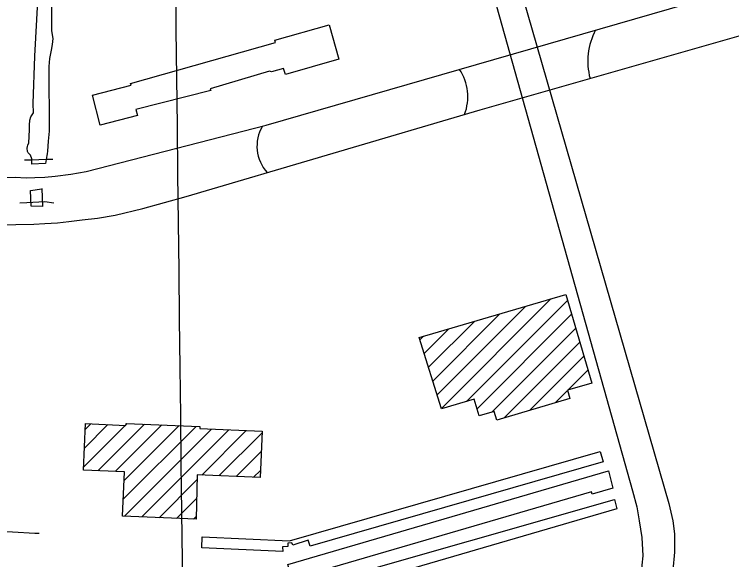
# Model space of a CAD drawing. Extents: x 3683402 to 3721514, y 487807 to 513565.
# Drawn here: x 3692493 to 3693900, y 503226 to 504296 of the extents above; entities that cross this region are included whole.
import ezdxf

# ---------------------------------------------------------------- set-up
doc = ezdxf.new("R2010")
doc.units = 0
for name, color, linetype in [('V-BLDG-OTLN', 7, 'Continuous'), ('V-GRID-MAJR', 7, 'Continuous'), ('V-ROAD-CNTR', 7, 'Continuous'), ('V-TOPO-SHOR', 7, 'Continuous'), ('V-UTIL-LINE', 7, 'Continuous')]:
    doc.layers.add(name, color=color, linetype=linetype)

msp = doc.modelspace()

# ---------------------------------------------------------------- linework, layer by layer
at = {"layer": 'V-BLDG-OTLN'}
for p, q in [((3693330.9, 503522.7), (3693545.7, 503737.5)), ((3693380.2, 503536.6), (3693578.3, 503734.7)), ((3693322.4, 503549.6), (3693495.7, 503722.9)), ((3693314, 503576.5), (3693445.7, 503708.2)), ((3693400.5, 503521.6), (3693586.3, 503707.4)), ((3693305.5, 503603.4), (3693395.7, 503693.5)), ((3693297, 503630.3), (3693345.6, 503678.9)), ((3693429.6, 503515.3), (3693594.3, 503680.1)), ((3693288.6, 503657.2), (3693295.6, 503664.2)), ((3693453.7, 503504.1), (3693602.3, 503652.7)), ((3693504, 503519), (3693610.3, 503625.4)), ((3693578.9, 503558.5), (3693618.4, 503598)), ((3693554.3, 503533.9), (3693578.3, 503558)), ((3692712.1, 503491.1), (3692714.4, 503493.3)), ((3692628.8, 503407.7), (3692710.6, 503489.5)), ((3692630.3, 503444.7), (3692676.7, 503491)), ((3692631.9, 503481.6), (3692642.8, 503492.5)), ((3692656.8, 503400.4), (3692748.3, 503491.9)), ((3692690.7, 503398.9), (3692782.2, 503490.4)), ((3692706.8, 503344.4), (3692850, 503487.5)), ((3692708.4, 503381.3), (3692816.1, 503489)), ((3692709.1, 503311.3), (3692879.9, 503482.1)), ((3692743, 503309.8), (3692913.8, 503480.7)), ((3692860.5, 503392), (3692947.7, 503479.2)), ((3692894.4, 503390.5), (3692978.9, 503475.1)), ((3692928.3, 503389.1), (3692977.4, 503438.1)), ((3692962.2, 503387.6), (3692975.8, 503401.2)), ((3692776.9, 503308.4), (3692851.7, 503383.2)), ((3692810.8, 503306.9), (3692850.8, 503347)), ((3692844.7, 503305.5), (3692849.9, 503310.7))]:
    msp.add_line(p, q, dxfattribs=at)
for points in [[(3693110.5, 504275), (3693129.7, 504207.9), (3693025, 504177.7), (3693020.9, 504189.5), (3692997.4, 504182.8), (3692993.7, 504184.5), (3692877.4, 504149.6), (3692878.2, 504146.4), (3692731.4, 504109.2), (3692734.5, 504097.2), (3692661.5, 504078.7), (3692646.5, 504137.6), (3692722, 504156.7), (3692721, 504160.2), (3693005.6, 504240.8), (3693004.3, 504245.3)], [(3693287.2, 503661.7), (3693575, 503746.1), (3693625.9, 503572.3), (3693578.2, 503558.4), (3693583, 503542.4), (3693439.3, 503499.8), (3693434.3, 503516.7), (3693404.6, 503507.9), (3693394.8, 503541), (3693331.1, 503522)], [(3692849.8, 503305.3), (3692705.4, 503311.4), (3692709.1, 503398.1), (3692628.5, 503401.6), (3692632.4, 503492.9), (3692712, 503489.5), (3692712.2, 503493.4), (3692857.2, 503487.2), (3692857, 503483.1), (3692979.1, 503477.8), (3692975.2, 503387.1), (3692851.9, 503392.3)], [(3693648.1, 503417.8), (3693073.3, 503252.7), (3693069.7, 503264.2), (3693039.1, 503254.4), (3693037.6, 503258.8), (3693029.3, 503258.1), (3693029.5, 503252), (3693019.3, 503251.5), (3693019.7, 503242), (3692860.5, 503249), (3692861.6, 503270.7), (3693032.8, 503263.2), (3693642.1, 503438.4)], [(3693658.8, 503400.4), (3693667.2, 503366.6), (3693626.3, 503354.6), (3693625, 503359), (3693037.8, 503187.5), (3693029.3, 503216.5)], [(3693674.7, 503326), (3693107.9, 503160.6), (3692984, 503145.2), (3692856.3, 503152.3), (3692857.4, 503174.7), (3692986.6, 503167.2), (3692986.3, 503158.6), (3693105.6, 503171.9), (3693102.4, 503181.9), (3693670.2, 503343.9)]]:
    msp.add_lwpolyline(points, close=True, dxfattribs=at)
at = {"layer": 'V-GRID-MAJR'}
msp.add_spline([(3692934.8, 493283.3), (3692866.1, 499341.9), (3692797.3, 505402.5), (3692796.2, 505494.7)], degree=3, dxfattribs=at)
at = {"layer": 'V-ROAD-CNTR'}
for points in [[(3693330.4, 505500.9), (3693309.1, 504976.4), (3693305.7, 504931.7), (3693306.4, 504883.3), (3693312.2, 504817.9), (3693314.6, 504778.6), (3693330.4, 504703.7), (3693341.6, 504659.9), (3693705.8, 503360.9), (3693714, 503329.8), (3693719, 503302.1), (3693723.9, 503269.7), (3693725.7, 503233.3), (3693723.7, 503215), (3693721.3, 503184.1), (3693708.7, 503140.5), (3693702.6, 503106.4), (3693699.2, 503066.8), (3693698.2, 503037.7), (3693700.2, 503011.7), (3693702.7, 502985.5), (3693716.6, 502931.8), (3693758.3, 502781.3)], [(3690741.2, 503791.5), (3691288.9, 503924.4), (3691363.8, 503939.8), (3691394.5, 503943.8), (3691425.1, 503948.1), (3691500.1, 503954.8), (3692494.8, 503976.4), (3692516, 503975.4), (3692533.1, 503975.5), (3692552.9, 503976.5), (3692573.1, 503978.2), (3692603.8, 503982.2), (3692634.2, 503987.7), (3692987.3, 504078.3), (3694263.8, 504447.2), (3695071.5, 504677.6)], [(3693403.6, 504631.1), (3693777.3, 503336), (3693784.6, 503302.5), (3693788, 503276.9), (3693787.8, 503240.8), (3693784.8, 503205.4), (3693776.7, 503165.6), (3693766.4, 503130.5), (3693756.8, 503094.6), (3693753.6, 503057), (3693751.8, 503030.3), (3693752.4, 503001.7), (3693757.1, 502972.7), (3693767.6, 502931.6), (3693807.5, 502786.7)], [(3691815, 503868.3), (3692495.8, 503883.9), (3692531, 503884), (3692553, 503885.5), (3692577.5, 503886.7), (3692600.2, 503889.2), (3692626.2, 503892.7), (3692656.1, 503896), (3692691, 503901.9), (3692744.9, 503915.1), (3692829.9, 503938.4), (3693406.7, 504108.5), (3694326.9, 504371.9)]]:
    msp.add_lwpolyline(points, dxfattribs=at)
for centre, radius, start, end in [((3693746, 504204.2), 128.1, 151.6972, 195.394), ((3693284.6, 504133.9), 98, 339.4446, 33.403), ((3693046.5, 504037.3), 77.5, 149.7923, 222.1295)]:
    msp.add_arc(centre, radius, start, end, dxfattribs=at)
at = {"layer": 'V-TOPO-SHOR'}
msp.add_line((3692524.7, 503950.4), (3692547, 503953.4), dxfattribs=at)
for points in [[(3692565.6, 504310.9), (3692566.1, 504263.7), (3692568.5, 504248.5), (3692567.2, 504236.8), (3692565.4, 504225.6), (3692561.7, 504209.2), (3692560.8, 504193.6), (3692561.6, 504066.6), (3692559.5, 504047.3), (3692557.9, 504027.3), (3692557.7, 504022.4), (3692556.9, 504018.7), (3692554.4, 504003.1), (3692527, 504002), (3692527.6, 504012.3), (3692524.4, 504019.9), (3692520.1, 504024), (3692518.6, 504027), (3692518.2, 504033.1), (3692518.7, 504036.8), (3692519.7, 504039.2), (3692521.1, 504043.6), (3692522.5, 504069.2), (3692522.6, 504078.3), (3692523.1, 504088), (3692525.6, 504094.6), (3692530.8, 504102.9), (3692530.1, 504121), (3692533.3, 504213.8), (3692543.5, 504406)], [(3692547.2, 503954.4), (3692548, 503919.2), (3692526, 503919.6), (3692524.7, 503950.4)]]:
    msp.add_lwpolyline(points, dxfattribs=at)
at = {"layer": 'V-UTIL-LINE'}
for points in [[(3692513, 504010.3), (3692525.7, 504010.7), (3692556.3, 504011.7), (3692568.8, 504011.7)], [(3692570.2, 503925.4), (3692552.9, 503928.2), (3692517.2, 503926.4), (3692503.5, 503925.3)], [(3692474.3, 503281.4), (3692489.2, 503280.4), (3692533.1, 503278.2), (3692541.9, 503277.9)]]:
    msp.add_lwpolyline(points, dxfattribs=at)

doc.saveas('drawing.dxf')
